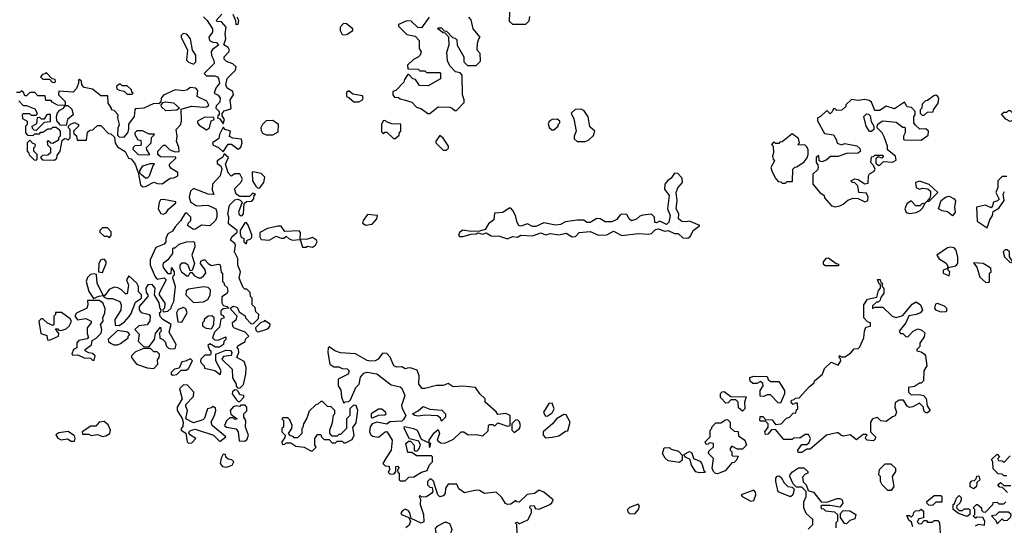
# Model space of a CAD drawing. Extents: x 2769579 to 2883812, y 684207 to 828660.
# Tile 436 of 505: x 2821954 to 2827909, y 806840 to 809900. Entities that reach past the tile are written whole.
import ezdxf

# ---------------------------------------------------------------- set-up
doc = ezdxf.new("R2010")
doc.units = 0

msp = doc.modelspace()

# ---------------------------------------------------------------- linework, layer by layer
at = {"layer": '0CON02XD'}
for points in [[(2824917.5, 809995), (2824915, 809890), (2824935, 809872.5)], [(2823065, 809917.5), (2823087.5, 809895), (2823120, 809845), (2823120, 809825), (2823097.5, 809795), (2823103, 809773), (2823123, 809763), (2823145, 809762.5), (2823157.5, 809745), (2823120.7, 809719.3), (2823113, 809707), (2823113.6, 809683.6), (2823127.5, 809655), (2823130, 809635), (2823070, 809575), (2823085, 809560), (2823135, 809560), (2823150, 809555), (2823157.5, 809545), (2823162.5, 809515), (2823140, 809485), (2823130, 809455), (2823155, 809442.5), (2823166.7, 809425), (2823165, 809400), (2823141.7, 809378.3), (2823140, 809365), (2823160, 809345), (2823160, 809325), (2823151.7, 809318.3), (2823150, 809305), (2823165, 809300), (2823185, 809270)], [(2823185, 809270), (2823192.5, 809295), (2823178.3, 809318.3), (2823178.3, 809331.7), (2823191.7, 809348.3), (2823225, 809357.5), (2823232.5, 809365), (2823227.5, 809415), (2823247.5, 809445), (2823242.5, 809465), (2823210, 809485), (2823200, 809505), (2823210, 809545), (2823260, 809595), (2823262.5, 809615), (2823243.6, 809633.6), (2823205, 809646.2), (2823190.5, 809660.5), (2823191.2, 809675), (2823220, 809705), (2823222.5, 809715), (2823215, 809732.5), (2823188.3, 809748.3), (2823200, 809785), (2823196.7, 809815), (2823202.5, 809855), (2823175, 809886.7), (2823148.3, 809888.3), (2823142.5, 809895), (2823176, 809934)], [(2823243, 809933), (2823260, 809895), (2823261.7, 809871.7), (2823276.4, 809873.6), (2823280, 809895), (2823270, 809915)], [(2824430, 809915), (2824385, 809850), (2824361.7, 809851.7), (2824321.7, 809891.7), (2824295, 809892.5), (2824245, 809870), (2824245, 809860), (2824295, 809810), (2824345, 809800), (2824370, 809775), (2824370, 809725), (2824382.5, 809705), (2824376.7, 809685), (2824365, 809672.5), (2824335, 809660), (2824300, 809625), (2824301.7, 809601.7), (2824365, 809600), (2824375, 809590), (2824405, 809590), (2824415, 809580), (2824495, 809580), (2824500, 809575), (2824498.3, 809541.7), (2824425, 809500), (2824371.7, 809501.7), (2824348.3, 809538.3), (2824331.7, 809541.7), (2824308.3, 809568.3), (2824301.7, 809568.3), (2824281.7, 809538.3), (2824278.3, 809521.7), (2824228.3, 809471.7), (2824210, 809465), (2824210, 809445), (2824221.7, 809431.7), (2824245, 809430), (2824255, 809420), (2824280, 809415), (2824325, 809400), (2824355, 809370), (2824385, 809360), (2824423, 809333), (2824435, 809332.5)], [(2824435, 809332.5), (2824485, 809372.5), (2824555, 809370), (2824570, 809365), (2824585, 809350), (2824595, 809350), (2824641.7, 809398.3), (2824642.5, 809415), (2824632.5, 809445), (2824630, 809565), (2824618.3, 809578.3), (2824590, 809585), (2824555, 809620), (2824540.7, 809650.7), (2824537, 809703), (2824551.7, 809748.3), (2824550, 809795), (2824528.3, 809818.3), (2824515, 809820), (2824482.5, 809845), (2824485, 809850), (2824505, 809850), (2824521.7, 809831.7), (2824535, 809830), (2824571.7, 809791.7), (2824588.3, 809788.3), (2824598.3, 809778.3), (2824600, 809745), (2824640, 809675), (2824640, 809645), (2824661.7, 809621.7), (2824715, 809622.5), (2824741.7, 809648.3), (2824740, 809695), (2824720, 809715), (2824723, 809757), (2824730, 809785), (2824740, 809795), (2824697.5, 809845), (2824685, 809900), (2824670, 809915)], [(2824935, 809872.5), (2825015, 809873.3), (2825036.1, 809893.9), (2825039.3, 809919.3)], [(2823925, 809807.5), (2823935, 809812.5), (2823970, 809835), (2823970, 809845), (2823930, 809875), (2823913, 809877), (2823893.3, 809855), (2823892.5, 809835), (2823905, 809810), (2823925, 809807.5)], [(2823005, 809630), (2823020, 809645), (2823020, 809685), (2823000, 809715), (2822987.5, 809785), (2822965, 809812.5), (2822943, 809817), (2822930, 809805), (2822930, 809795), (2822970, 809715), (2822962.5, 809655), (2822975, 809642.5), (2823005, 809630)], [(2822165, 809520), (2822170, 809525), (2822168.3, 809538.3), (2822151.7, 809541.7), (2822115, 809580), (2822108.3, 809571.7), (2822091.7, 809568.3), (2822080, 809555), (2822095, 809540), (2822135, 809540), (2822151.7, 809521.7), (2822165, 809520)], [(2822698.3, 808888.3), (2822715, 808890), (2822765, 808917.5), (2822788.3, 808908.3), (2822815, 808907.5), (2822865, 808940), (2822887, 808943), (2822910, 808955), (2822910, 808975), (2822870, 809000), (2822860, 809015), (2822860, 809025), (2822898.3, 809061.7), (2822898.3, 809068.3), (2822805, 809070), (2822790, 809085), (2822790, 809105), (2822825, 809140), (2822835, 809140), (2822863, 809113), (2822895, 809100), (2822918.3, 809101.7), (2822917, 809127), (2822902.5, 809165), (2822907.5, 809195), (2822900, 809235), (2822927, 809263), (2822932.5, 809285), (2822931.7, 809358.3), (2822993.9, 809376.1), (2823068.8, 809371.2), (2823087, 809373), (2823098.3, 809381.7), (2823086.4, 809406.4), (2823027.5, 809435), (2823031.7, 809471.7), (2823020, 809485), (2822985, 809490), (2822970, 809475), (2822945, 809470), (2822893.6, 809476.4), (2822825, 809442.5), (2822810, 809425), (2822808.3, 809401.7), (2822795, 809390), (2822765, 809392.5), (2822705, 809363.8), (2822655, 809360), (2822650, 809355), (2822646.7, 809315), (2822613, 809267), (2822613.3, 809235), (2822606.7, 809215), (2822583, 809187), (2822558.3, 809188.3), (2822548.3, 809198.3), (2822550, 809245), (2822557.5, 809265), (2822547.5, 809305), (2822550, 809325), (2822525, 809350), (2822510, 809355), (2822510, 809365), (2822490, 809395), (2822488.3, 809438.3), (2822445, 809440), (2822395, 809480), (2822345, 809490), (2822330, 809505), (2822328.3, 809528.3), (2822317, 809537), (2822310, 809535), (2822310, 809515), (2822297, 809483), (2822278.3, 809461.7), (2822191.7, 809468.3), (2822190, 809445), (2822230, 809405), (2822230, 809380), (2822183, 809383), (2822151.7, 809401.7), (2822145, 809410), (2822111.7, 809411.7), (2822108.3, 809438.3), (2822065, 809440), (2822045, 809460), (2822015, 809460), (2821995, 809440), (2821985, 809440), (2821978.3, 809458.3), (2821965, 809470), (2821955, 809460), (2821935, 809460)], [(2822635, 809450), (2822640, 809455), (2822631.7, 809461.7), (2822630, 809475), (2822605, 809500), (2822575, 809500), (2822565, 809510), (2822555, 809510), (2822540, 809495), (2822541.7, 809481.7), (2822555, 809472.5), (2822587, 809467), (2822605, 809450), (2822635, 809450)], [(2824005, 809403.3), (2824027.5, 809415), (2824032.5, 809425), (2824028.3, 809438.3), (2823968.3, 809448.3), (2823945, 809470), (2823931.7, 809458.3), (2823930, 809435), (2823945, 809430), (2823975, 809403.3), (2824005, 809403.3)], [(2827425, 809322.5), (2827445, 809340), (2827478.3, 809341.7), (2827480, 809355), (2827508.8, 809395), (2827513.6, 809423.6), (2827505, 809437.5), (2827495, 809442.5), (2827481.7, 809438.3), (2827445, 809410), (2827431.7, 809408.3), (2827411.7, 809388.3), (2827410, 809365), (2827400, 809355), (2827400, 809335), (2827413, 809323), (2827425, 809322.5)], [(2821948.3, 809408.3), (2821975, 809380), (2821995, 809380), (2822045, 809360), (2822060, 809335), (2822055, 809320), (2822025, 809320), (2822015, 809330), (2821975, 809330), (2821970, 809325), (2821971.7, 809301.7), (2822000, 809285), (2822000, 809265), (2821990, 809255), (2821990, 809215), (2822001.7, 809201.7), (2822035, 809200), (2822045, 809210), (2822075, 809210), (2822081.7, 809218.3), (2822095, 809220), (2822125, 809240), (2822145, 809240), (2822155, 809250), (2822175, 809250), (2822188.3, 809238.3), (2822200, 809225), (2822200, 809195), (2822190, 809185), (2822188.3, 809171.7), (2822155, 809150), (2822141.7, 809151.7), (2822127, 809167), (2822120, 809165), (2822121.7, 809141.7), (2822140, 809125), (2822140, 809095), (2822125, 809080), (2822091.7, 809078.3), (2822080, 809065), (2822091.7, 809051.7), (2822165, 809050), (2822178.3, 809061.7), (2822181.7, 809078.3), (2822200, 809105), (2822211.7, 809168.3), (2822225, 809180), (2822238.3, 809178.3), (2822245, 809170), (2822260, 809185), (2822260, 809235), (2822250, 809245), (2822250, 809255), (2822261.7, 809268.3), (2822285, 809277.5), (2822310, 809265), (2822310, 809255), (2822280, 809225), (2822281.7, 809211.7), (2822297, 809197), (2822301.7, 809171.7), (2822358.3, 809171.7), (2822365, 809220), (2822378.3, 809231.7), (2822397, 809233), (2822425, 809260), (2822445, 809260), (2822491.7, 809211.7), (2822505, 809210), (2822528.3, 809188.3), (2822532.5, 809155), (2822545, 809130), (2822593, 809103), (2822611.7, 809061.7), (2822628.3, 809058.3), (2822652.5, 809025), (2822670, 808975), (2822685, 808900), (2822698.3, 808888.3)], [(2822235, 809260), (2822201.7, 809261.7), (2822178.3, 809288.3), (2822177.5, 809315), (2822183, 809337), (2822197, 809353), (2822220, 809365), (2822230, 809380), (2822245, 809380), (2822268.8, 809358.8), (2822277.5, 809325), (2822242.5, 809295), (2822235, 809260)], [(2822838.3, 809348.3), (2822811.7, 809371.7), (2822810, 809385), (2822821.7, 809398.3), (2822837, 809403), (2822885, 809396.2), (2822920, 809365), (2822905, 809352.5), (2822838.3, 809348.3)], [(2826885, 808767.5), (2826915, 808773.3), (2826935, 808783.3), (2826961.7, 808808.3), (2826995, 808820), (2827025, 808817.5), (2827065, 808797.5), (2827082.5, 808805), (2827086.1, 808826.1), (2827075, 808850), (2827030, 808855), (2827023.6, 808893.6), (2827005, 808912.5), (2826990, 808915), (2826980, 808925), (2827005, 808937.5), (2827025, 808932.5), (2827065, 808907.5), (2827085, 808910), (2827087.5, 808955), (2827093.6, 808966.4), (2827119.3, 808980.7), (2827127.5, 808995), (2827118.3, 809018.3), (2827102.5, 809035), (2827105, 809070), (2827118.3, 809071.7), (2827125, 809080), (2827175, 809080), (2827177, 809073), (2827168.3, 809061.7), (2827145, 809070), (2827132.5, 809057.5), (2827132.5, 809032.5), (2827145, 809020), (2827155, 809020), (2827178.3, 809041.7), (2827233, 809037), (2827255, 809050), (2827250, 809075), (2827203, 809113), (2827202.5, 809135), (2827181.7, 809191.7), (2827170, 809215), (2827140, 809245), (2827142.5, 809265), (2827153.6, 809276.4), (2827175, 809287.5), (2827255, 809280), (2827295, 809250), (2827305, 809250), (2827310, 809245), (2827310, 809215), (2827300, 809195), (2827300, 809175), (2827305, 809172.5), (2827405, 809170), (2827448.3, 809201.7), (2827450, 809225), (2827435, 809240), (2827398.3, 809238.3), (2827370.7, 809260.7), (2827362.5, 809275), (2827362.5, 809315), (2827370, 809325), (2827370, 809345), (2827348.3, 809368.3), (2827321.7, 809371.7), (2827305, 809400), (2827245, 809360), (2827195, 809377.5), (2827155, 809350), (2827125, 809350), (2827105, 809400), (2827091.7, 809411.7), (2827065, 809417.5), (2827025, 809410), (2826985, 809417.5), (2826950, 809385), (2826950, 809375), (2826927, 809353), (2826895, 809350), (2826885, 809360), (2826875, 809360), (2826868.3, 809341.7), (2826855, 809330), (2826835, 809350), (2826795, 809312.5), (2826780, 809305), (2826778.3, 809288.3), (2826821.7, 809211.7), (2826875, 809202.5), (2826892.5, 809175), (2826897.5, 809155), (2826905, 809150), (2826925, 809143.3), (2826945, 809150), (2827017, 809137), (2827035, 809120), (2827040, 809105), (2827025, 809092.5), (2826955, 809090), (2826905, 809072.5), (2826858.3, 809071.7), (2826830.7, 809049.3), (2826805, 809040), (2826790, 809045), (2826787.5, 809077.5), (2826770, 809065), (2826770, 809035), (2826781.7, 809021.7), (2826782.5, 809005), (2826778.3, 808991.7), (2826750, 808965), (2826750, 808905), (2826793.6, 808853.6), (2826820, 808835), (2826821.7, 808821.7), (2826863.6, 808773.6), (2826885, 808767.5)], [(2822055, 809230), (2822041.7, 809231.7), (2822031.7, 809241.7), (2822030, 809255), (2822058.3, 809271.7), (2822061.7, 809308.3), (2822075, 809310), (2822085, 809300), (2822105, 809300), (2822121.7, 809328.3), (2822138.3, 809328.3), (2822138.3, 809281.7), (2822101.7, 809278.3), (2822055, 809230)], [(2825375, 809162.5), (2825395, 809170), (2825425, 809200), (2825432.5, 809225), (2825402, 809252), (2825391.7, 809311.7), (2825367.7, 809347.7), (2825349.3, 809359.3), (2825313, 809357), (2825290, 809335), (2825305, 809300), (2825320, 809225), (2825307.5, 809195), (2825308.3, 809178.3), (2825325, 809162.5), (2825375, 809162.5)], [(2827105, 809222.5), (2827093.6, 809223.6), (2827072.5, 809255), (2827060, 809315), (2827075, 809330), (2827088.3, 809328.3), (2827098.3, 809318.3), (2827103, 809283), (2827120, 809255), (2827120, 809235), (2827105, 809222.5)], [(2827945, 809283.3), (2827917, 809297), (2827891.7, 809328.3), (2827905, 809340), (2827925, 809340), (2827935, 809350), (2827945, 809350), (2827965, 809330), (2827970, 809315), (2827970, 809305), (2827959.3, 809290.7), (2827945, 809283.3)], [(2823085, 809232.5), (2823102.5, 809245), (2823113, 809287), (2823130, 809295), (2823128.3, 809308.3), (2823075, 809310), (2823030, 809285), (2823030, 809275), (2823040.7, 809260.7), (2823085, 809232.5)], [(2823485, 809202.5), (2823518.3, 809221.7), (2823520, 809265), (2823485, 809290), (2823445, 809287.5), (2823422.5, 809265), (2823413.6, 809246.4), (2823415, 809230), (2823423.6, 809213.6), (2823445, 809202.5), (2823485, 809202.5)], [(2824225, 809180), (2824248.3, 809201.7), (2824251.7, 809218.3), (2824260, 809225), (2824258.3, 809268.3), (2824205, 809270), (2824171.7, 809281.7), (2824165, 809290), (2824151.7, 809288.3), (2824142.5, 809265), (2824141.7, 809221.7), (2824155, 809210), (2824161.7, 809218.3), (2824175, 809220), (2824215, 809180), (2824225, 809180)], [(2825185, 809232.5), (2825210, 809255), (2825210, 809265), (2825220, 809275), (2825220, 809285), (2825205, 809297.5), (2825173.9, 809296.1), (2825157, 809283), (2825150.7, 809269.3), (2825157, 809247), (2825173, 809233), (2825185, 809232.5)], [(2822735, 809080), (2822673, 809083), (2822640, 809115), (2822641.7, 809128.3), (2822651.7, 809138.3), (2822685, 809140), (2822690, 809145), (2822688.3, 809168.3), (2822671.7, 809171.7), (2822653, 809203), (2822653, 809217), (2822665, 809230), (2822695, 809230), (2822735, 809210), (2822765, 809210), (2822770, 809205), (2822750, 809185), (2822748.3, 809151.7), (2822720, 809125), (2822721.7, 809111.7), (2822740, 809085), (2822735, 809080)], [(2823185, 809100), (2823215, 809146.2), (2823235, 809146.2), (2823275, 809116.7), (2823291.2, 809128.8), (2823300, 809155), (2823295, 809177.5), (2823243.9, 809183.9), (2823224, 809194), (2823230, 809225), (2823196.2, 809236.2), (2823185, 809250), (2823162.5, 809205), (2823158.3, 809181.7), (2823120, 809155), (2823125, 809140), (2823157.3, 809127.3), (2823185, 809100)], [(2824535, 809110), (2824547, 809123), (2824547.5, 809135), (2824515, 809182.5), (2824495, 809200), (2824470, 809165), (2824470, 809155), (2824515, 809110), (2824535, 809110)], [(2826585, 808910), (2826595, 808920), (2826628.3, 808921.7), (2826630, 808995), (2826641.7, 809008.3), (2826655, 809010), (2826699.3, 809040.7), (2826717, 809063), (2826722.5, 809085), (2826722.5, 809115), (2826713, 809133), (2826701.7, 809141.7), (2826665, 809140), (2826663, 809147), (2826670, 809155), (2826665, 809180), (2826625, 809210), (2826565, 809160), (2826551.7, 809158.3), (2826545, 809150), (2826525, 809150), (2826515, 809160), (2826500, 809145), (2826510, 809135), (2826512.5, 809095), (2826507.5, 809075), (2826510, 809055), (2826520, 809045), (2826497.5, 809005), (2826502.5, 808985), (2826523, 808943), (2826541.7, 808921.7), (2826558.3, 808918.3), (2826565, 808910), (2826585, 808910)], [(2822055, 809050), (2822060, 809055), (2822060, 809085), (2822040, 809105), (2822040, 809125), (2822048.3, 809131.7), (2822050, 809145), (2822031.7, 809151.7), (2822015, 809170), (2822000, 809155), (2822000, 809105), (2822008.3, 809098.3), (2822011.7, 809081.7), (2822041.7, 809051.7), (2822055, 809050)], [(2823285, 807670), (2823307, 807693), (2823322.5, 807755), (2823323.3, 807795), (2823311.7, 807831.7), (2823267.5, 807855), (2823280, 807885), (2823277, 807907), (2823270, 807915), (2823273.6, 807926.4), (2823318.3, 807951.7), (2823321.7, 807968.3), (2823340, 807985), (2823318.3, 808008.3), (2823253.6, 808033.6), (2823243.1, 808043.1), (2823241.9, 808068.1), (2823262.5, 808085), (2823270, 808105), (2823232.5, 808145), (2823230, 808155), (2823245, 808166.7), (2823269.3, 808159.3), (2823281.7, 808131.7), (2823318.3, 808108.3), (2823320, 808095), (2823355, 808060), (2823368.3, 808061.7), (2823398.3, 808091.7), (2823400, 808115), (2823381.7, 808131.7), (2823378.3, 808158.3), (2823360, 808175), (2823360, 808215), (2823350, 808225), (2823348.3, 808248.3), (2823328.3, 808268.3), (2823315, 808270), (2823305, 808280), (2823282.5, 808335), (2823290, 808375), (2823273.6, 808413.6), (2823273.3, 808455), (2823252.5, 808495), (2823260, 808535), (2823256.4, 808546.4), (2823230, 808565), (2823237.5, 808585), (2823270, 808615), (2823270, 808625), (2823216.7, 808665), (2823220, 808705), (2823213.3, 808725), (2823222.7, 808777.3), (2823255, 808808.8), (2823273, 808813), (2823288.3, 808808.3), (2823300, 808795), (2823277.5, 808735), (2823281.7, 808721.7), (2823293, 808713), (2823300, 808715), (2823307.5, 808725), (2823311.7, 808788.3), (2823325, 808800), (2823358.3, 808801.7), (2823370, 808815), (2823371.7, 808838.3), (2823380, 808845), (2823365, 808850), (2823345, 808830), (2823285, 808830), (2823264.1, 808844.1), (2823254.1, 808875.9), (2823292.5, 808915), (2823302.5, 808935), (2823285, 808967.5), (2823255, 808968), (2823232.5, 808952.5), (2823215, 808972.5), (2823198, 809025), (2823217.5, 809065), (2823191.7, 809088.3), (2823182.5, 809067.5), (2823148.8, 809045), (2823148.8, 809028.8), (2823170, 809015), (2823176.4, 808996.4), (2823165.8, 808954.2), (2823120, 808905), (2823119.3, 808869.3), (2823128.3, 808841.7), (2823095, 808843.3), (2823005, 808877.5), (2822988.3, 808861.7), (2822980, 808825), (2822987, 808797), (2823023, 808773), (2823093, 808777), (2823140, 808755), (2823147.5, 808735), (2823147.5, 808705), (2823137.5, 808685), (2823105, 808652.5), (2823053.6, 808656.4), (2823018.3, 808631.7), (2823005, 808630), (2822970, 808655), (2822975, 808670), (2822990, 808685), (2822990, 808705), (2822965, 808730), (2822955, 808730), (2822927.5, 808682.5), (2822893.9, 808646.1), (2822879.3, 808620.7), (2822850, 808605), (2822837.5, 808575), (2822837.5, 808555), (2822828, 808542), (2822778.3, 808521.7), (2822743, 808447), (2822742.5, 808415), (2822773, 808343), (2822785, 808330), (2822827.5, 808337.5), (2822840, 808325), (2822797.5, 808245), (2822797.5, 808235), (2822832.5, 808185), (2822830, 808155), (2822820, 808145), (2822821.7, 808131.7), (2822850, 808135), (2822870, 808155), (2822873, 808167), (2822887.5, 808195), (2822897.5, 808285), (2822880, 808335), (2822881.7, 808348.3), (2822890, 808355), (2822890, 808375), (2822875, 808400), (2822870, 808395), (2822868.3, 808361.7), (2822851.7, 808361.7), (2822825, 808400), (2822822.5, 808415), (2822825, 808427.5), (2822856.7, 808453.3), (2822880, 808485), (2822880, 808515), (2822885, 808520), (2822895, 808520), (2822918.3, 808541.7), (2822963.9, 808556.1), (2823005, 808557.5), (2823011.7, 808551.7), (2823013.3, 808525), (2822996, 808475), (2823012.5, 808425), (2822997, 808383), (2822985, 808380), (2822972.5, 808415), (2822955, 808426.7), (2822933.8, 808426.2), (2822922.5, 808415), (2822923.6, 808393.6), (2822932.5, 808375), (2822965, 808350), (2822975, 808350), (2822985, 808370), (2822995, 808370), (2823010.7, 808350.7), (2823035, 808337.5), (2823051.7, 808338.3), (2823068.3, 808351.7), (2823080, 808365), (2823077, 808387), (2823047.5, 808425), (2823050.7, 808439.3), (2823065, 808447.5), (2823075, 808447.5), (2823093.6, 808423.6), (2823115, 808412.5), (2823155, 808420), (2823166.1, 808416.1), (2823173, 808373), (2823180, 808365), (2823180, 808315), (2823190, 808305), (2823190, 808295), (2823208.3, 808278.3), (2823212.5, 808255), (2823205, 808240), (2823176.4, 808223.6), (2823176.7, 808186.7), (2823185, 808170), (2823210, 808165), (2823220, 808155), (2823185, 808150), (2823171.7, 808138.3), (2823170, 808115), (2823185, 808110), (2823190, 808095), (2823171.7, 808088.3), (2823161.7, 808038.3), (2823131.7, 808008.3), (2823120, 807975), (2823133, 807963), (2823155, 807960), (2823200, 807980), (2823200, 807965), (2823188.3, 807951.7), (2823186.4, 807933.6), (2823161.7, 807918.3), (2823138.3, 807918.3), (2823105, 807937.5), (2823091.7, 807928.3), (2823101.7, 807901.7), (2823110, 807895), (2823110, 807875), (2823105, 807870), (2823075, 807870), (2823050, 807845), (2823047.5, 807835), (2823050, 807825), (2823070, 807805), (2823071.7, 807791.7), (2823135, 807777.5), (2823167, 807753), (2823172.5, 807775), (2823140, 807835), (2823140, 807875), (2823200.7, 807899.3), (2823228.3, 807898.3), (2823236.7, 807885), (2823233, 807867), (2823187.5, 807862.5), (2823177.5, 807845), (2823240, 807785), (2823242.3, 807732.3), (2823262.5, 807695), (2823262.5, 807682.5), (2823271.7, 807671.7), (2823285, 807670)], [(2822725, 808940), (2822715, 808940), (2822691.7, 808961.7), (2822681.7, 808971.7), (2822680, 808985), (2822700, 809015), (2822745, 809030), (2822765, 809030), (2822770, 809025), (2822760, 809015), (2822737, 808953), (2822725, 808940)], [(2823405, 808880), (2823430, 808915), (2823436.4, 808946.4), (2823415, 808970), (2823365, 808980), (2823360, 808975), (2823362.5, 808925), (2823381.7, 808891.7), (2823391.7, 808881.7), (2823405, 808880)], [(2824905, 808573.8), (2824935, 808588.8), (2824965.8, 808584.2), (2824985, 808596.7), (2825055, 808592), (2825105, 808610.8), (2825135, 808598), (2825165, 808606), (2825215, 808598.8), (2825258.3, 808608.3), (2825295, 808586), (2825315, 808588.8), (2825337.7, 808612.3), (2825405, 808618), (2825455, 808596), (2825505, 808598.8), (2825545, 808620), (2825595, 808593.8), (2825695, 808606.2), (2825757.5, 808602.5), (2825775, 808606.2), (2825800.3, 808629.7), (2825815, 808634.3), (2825855, 808620), (2825875, 808623.3), (2825915, 808606.2), (2825936.4, 808606.4), (2825965, 808580), (2825995, 808577.5), (2826010.7, 808589.3), (2826026.7, 808625), (2826066.7, 808655), (2826005, 808681.2), (2825983.9, 808676.1), (2825959.5, 808679.5), (2825938.8, 808695), (2825940, 808725), (2825923.8, 808755), (2825931.2, 808805), (2825923.9, 808853.9), (2825935, 808883.3), (2825962, 808915), (2825960.3, 808940.3), (2825935, 808970), (2825915, 808971.2), (2825895, 808940), (2825873, 808927), (2825856.2, 808905), (2825853.6, 808873.6), (2825882.5, 808835), (2825872.5, 808755), (2825887.5, 808715), (2825880, 808675), (2825865, 808661.2), (2825825, 808680), (2825805, 808670), (2825795, 808672.5), (2825792.5, 808705), (2825775, 808722.5), (2825723.6, 808716.4), (2825705, 808710), (2825685, 808693.3), (2825655, 808683.3), (2825640, 808695), (2825625, 808720), (2825595, 808722.5), (2825583.6, 808716.4), (2825565, 808690), (2825535, 808677.5), (2825495, 808677.5), (2825463.9, 808693.9), (2825445, 808696.7), (2825405, 808672.5), (2825385, 808672.5), (2825365, 808687.5), (2825325, 808686), (2825255, 808677.5), (2825225, 808661.2), (2825195, 808656.7), (2825125, 808671.2), (2825075, 808648.8), (2825055, 808648.8), (2825025, 808663.8), (2824985, 808650), (2824972.5, 808655), (2824963, 808673), (2824952.5, 808715), (2824937.5, 808745), (2824925, 808760), (2824915, 808760), (2824876, 808734), (2824825, 808730), (2824820.7, 808689.3), (2824788.8, 808665), (2824770, 808630), (2824735, 808620), (2824685, 808617.5), (2824633.6, 808626.4), (2824615, 808612.5), (2824607.5, 808595), (2824615, 808587.5), (2824635, 808587.5), (2824685, 808602.5), (2824715, 808603.3), (2824725, 808610), (2824755, 808602.5), (2824775, 808610), (2824805, 808591.2), (2824855, 808590), (2824905, 808573.8)], [(2827335, 808726.7), (2827375, 808732.5), (2827400, 808745), (2827415, 808760), (2827430, 808790), (2827439.4, 808800.5), (2827455, 808802.5), (2827507.5, 808855), (2827455, 808902.5), (2827395, 808922.5), (2827372.5, 808915), (2827376.7, 808885), (2827395, 808873.8), (2827415, 808880), (2827447, 808877), (2827462.5, 808862.5), (2827463, 808837), (2827458.3, 808821.7), (2827439.4, 808800.5), (2827430, 808790), (2827410, 808785), (2827397.5, 808772.5), (2827373.9, 808773.9), (2827345, 808803.3), (2827320, 808785), (2827306.7, 808755), (2827315, 808732.5), (2827335, 808726.7)], [(2827925, 808950), (2827895, 808950), (2827870, 808925), (2827870, 808885), (2827857.5, 808855), (2827877, 808813), (2827866.7, 808803.3), (2827843.6, 808796.4), (2827837.5, 808772.5), (2827828.3, 808761.7), (2827795, 808777.5), (2827740, 808765), (2827745, 808680), (2827805, 808640)], [(2827805, 808640), (2827821.2, 808688.8), (2827837.5, 808715), (2827841.7, 808738.3), (2827875, 808760), (2827907.5, 808805), (2827902.5, 808845), (2827910, 808860)], [(2822825, 808722.5), (2822839.5, 808730.5), (2822855, 808752.5), (2822898.3, 808791.7), (2822898.3, 808798.3), (2822825, 808812.5), (2822805, 808810), (2822797, 808793), (2822792.5, 808755), (2822807, 808727), (2822825, 808722.5)], [(2827595, 808713.3), (2827565, 808737.5), (2827533, 808743), (2827510, 808755), (2827526.7, 808805), (2827552.5, 808825), (2827575, 808832.5), (2827606.4, 808816.4), (2827613, 808803), (2827607.5, 808765), (2827612.5, 808735), (2827595, 808713.3)], [(2823325, 808542.5), (2823330, 808565), (2823348.8, 808571.2), (2823358, 808582), (2823358.8, 808598.8), (2823337, 808657), (2823325, 808670), (2823315, 808670), (2823287.5, 808625), (2823287.5, 808605), (2823293, 808583), (2823310, 808575), (2823310, 808555), (2823325, 808542.5)], [(2824047, 808657), (2824085, 808663.3), (2824113.3, 808695), (2824117.5, 808715), (2824058.3, 808721.7), (2824032.5, 808685), (2824028.3, 808668.3), (2824047, 808657)], [(2822495, 808580), (2822507, 808593), (2822507, 808617), (2822485, 808640), (2822455, 808640), (2822440, 808625), (2822440, 808615), (2822465, 808590), (2822485, 808590), (2822495, 808580)], [(2823725, 808522.5), (2823742.5, 808535), (2823752.5, 808555), (2823750, 808565), (2823725, 808582.5), (2823695, 808572.5), (2823650, 808570), (2823653, 808613), (2823645, 808622.5), (2823558.3, 808618.3), (2823535, 808650), (2823515, 808650), (2823453.6, 808636.4), (2823407.5, 808612.5), (2823406.7, 808585), (2823415, 808570), (2823463.6, 808566.4), (2823505, 808590), (2823535, 808577.5), (2823551.7, 808578.3), (2823565, 808590), (2823583.8, 808573.8), (2823605, 808566.2), (2823650, 808570), (2823665, 808522.5), (2823687, 808523), (2823695, 808530), (2823725, 808522.5)], [(2827575, 808350), (2827580, 808375), (2827570, 808385), (2827570, 808400), (2827615, 808410), (2827627.5, 808425), (2827627, 808463), (2827617.5, 808505), (2827605, 808520), (2827585, 808522.5), (2827565, 808520), (2827500, 808475), (2827515, 808452.5), (2827556.4, 808426.4), (2827570, 808405), (2827558.3, 808391.7), (2827540, 808385), (2827540, 808365), (2827575, 808350)], [(2827955, 808430), (2827960, 808435), (2827940, 808465), (2827940, 808495), (2827927, 808507), (2827913, 808507), (2827902.5, 808495), (2827910, 808465), (2827941.7, 808431.7), (2827955, 808430)], [(2822455, 808370), (2822477.5, 808425), (2822477, 808437), (2822465, 808450), (2822445, 808447.5), (2822433.3, 808425), (2822430, 808375), (2822455, 808370)], [(2826905, 808412.5), (2826910, 808415), (2826905, 808420), (2826891.7, 808421.7), (2826845, 808457.5), (2826830, 808455), (2826812.5, 808435), (2826813, 808423), (2826825, 808412.5), (2826905, 808412.5)], [(2827815, 808310), (2827820, 808315), (2827820, 808365), (2827830, 808375), (2827826.4, 808396.4), (2827780, 808425), (2827721.7, 808428.3), (2827741.7, 808401.7), (2827761.7, 808341.7), (2827795, 808312.5), (2827815, 808310)], [(2822555, 808050), (2822587.7, 808072.3), (2822616.4, 808103.6), (2822628.8, 808121.2), (2822655, 808190), (2822690, 808215), (2822690, 808235), (2822673, 808253), (2822672.5, 808285), (2822662.5, 808305), (2822615, 808350), (2822600, 808325), (2822613, 808293), (2822605, 808240), (2822595, 808240), (2822570, 808265), (2822547, 808277), (2822525, 808281.2), (2822495, 808266.2), (2822468.3, 808231.7), (2822460, 808230), (2822423.8, 808305), (2822418.3, 808358.3), (2822405, 808362.5), (2822381.7, 808358.3), (2822365, 808340), (2822356.7, 808315), (2822372.5, 808255), (2822401.7, 808211.7), (2822433, 808227), (2822460, 808230), (2822465, 808220), (2822483, 808213), (2822515, 808212.5), (2822560, 808195), (2822567.5, 808175), (2822567, 808143), (2822530, 808085), (2822531.7, 808051.7), (2822555, 808050)], [(2826685, 807280), (2826661.7, 807281.7), (2826660, 807295), (2826685, 807330), (2826715, 807330), (2826728.3, 807341.7), (2826737.5, 807365), (2826725, 807390), (2826705, 807390), (2826671.7, 807368.3), (2826635, 807370), (2826625, 807360), (2826575, 807360), (2826525, 807420), (2826501.7, 807418.3), (2826478.3, 807391.7), (2826465, 807390), (2826460, 807405), (2826480, 807435), (2826480, 807455), (2826465, 807470), (2826435, 807470), (2826430, 807475), (2826431.7, 807498.3), (2826448.3, 807498.3), (2826465, 807480), (2826505, 807477.5), (2826525, 807450), (2826560, 807455), (2826591.7, 807488.3), (2826610, 807495), (2826631.7, 807518.3), (2826648.3, 807521.7), (2826651.7, 807538.3), (2826660, 807545), (2826658.3, 807578.3), (2826645, 807580), (2826631.7, 807571.7), (2826620, 807585), (2826621.7, 807598.3), (2826638.3, 807601.7), (2826645, 807610), (2826668.3, 807611.7), (2826730, 807680), (2826758.3, 807701.7), (2826760, 807715), (2826810, 807755), (2826821.7, 807788.3), (2826861.7, 807828.3), (2826905, 807810), (2826920, 807835), (2826918.3, 807848.3), (2826910, 807855), (2826911.7, 807868.3), (2826925, 807860), (2826945, 807860), (2826978.3, 807881.7), (2827001.7, 807908.3), (2827025, 807910), (2827035, 807920), (2827060, 807975), (2827062.5, 808015), (2827071.7, 808038.3), (2827100, 808045), (2827100, 808065), (2827081.7, 808071.7), (2827060, 808095), (2827060, 808175), (2827081.7, 808208.3), (2827138.3, 808221.7), (2827148.3, 808261.7), (2827160, 808275), (2827160, 808295), (2827151.7, 808301.7), (2827141.7, 808328.3), (2827158.3, 808328.3), (2827161.7, 808311.7), (2827170, 808305), (2827170, 808285), (2827180, 808275), (2827180, 808245), (2827161.7, 808218.3), (2827158.3, 808201.7), (2827145, 808190), (2827135, 808190), (2827111.7, 808168.3), (2827111.7, 808151.7), (2827125, 808160), (2827175, 808160), (2827230, 808105), (2827255, 808097.5), (2827295, 808110), (2827350.7, 808179.3), (2827375, 808192.5), (2827402.5, 808175), (2827413.3, 808145), (2827402.5, 808125), (2827376.4, 808116.4), (2827331.7, 808108.3), (2827312.5, 808065), (2827272.5, 808015), (2827281.7, 808001.7), (2827295, 808000), (2827315, 807980), (2827328.3, 807981.7), (2827357.5, 808015), (2827385, 808028.8), (2827410.7, 808020.7), (2827427.5, 808005), (2827425, 807980), (2827398.3, 807941.7), (2827397, 807923), (2827380, 807905), (2827380, 807895), (2827405, 807890), (2827426.4, 807876.4), (2827432.5, 807865), (2827440, 807805), (2827422.5, 807775), (2827420, 807715), (2827405, 807700), (2827395, 807700), (2827365, 807680), (2827330, 807675), (2827330, 807645), (2827345, 807630), (2827395, 807632.5), (2827420, 807625), (2827437, 807607), (2827443, 807563), (2827460, 807535), (2827445, 807520), (2827435, 807520), (2827423, 807533), (2827420, 807555), (2827395, 807580), (2827355, 807557.5), (2827335, 807553.3), (2827320.7, 807560.7), (2827298.3, 807598.3), (2827273, 807597), (2827248.3, 807581.7), (2827247.5, 807555), (2827257.5, 807525), (2827248.3, 807501.7), (2827233, 807497), (2827195, 807467.5), (2827163, 807473), (2827141.7, 807491.7), (2827112.5, 807485), (2827100, 807465), (2827100, 807405), (2827130, 807375), (2827128.3, 807361.7), (2827118.3, 807351.7), (2827080, 807355), (2827070, 807365), (2827071.7, 807378.3), (2827080, 807385), (2827075, 807390), (2827055, 807390), (2827015, 807357.5), (2826977, 807387), (2826935, 807380), (2826920, 807385), (2826905, 807400), (2826895, 807400), (2826833.9, 807386.1), (2826735, 807300), (2826715, 807300), (2826685, 807280)], [(2822865, 807907.5), (2822895, 807910), (2822900, 807935), (2822858.3, 808008.3), (2822870, 808055), (2822820, 808085), (2822803, 808103), (2822800, 808125), (2822808.3, 808131.7), (2822810, 808145), (2822803, 808153), (2822797, 808187), (2822770, 808235), (2822773.3, 808275), (2822755, 808297.5), (2822730, 808295), (2822717.5, 808275), (2822718.3, 808248.3), (2822730, 808235), (2822730, 808225), (2822677.5, 808165), (2822676.7, 808145), (2822688.3, 808128.3), (2822736.4, 808116.4), (2822742.5, 808105), (2822741.7, 808078.3), (2822725, 808052.5), (2822675, 808047.5), (2822650, 808025), (2822677, 807997), (2822670, 807955), (2822705, 807920), (2822738.3, 807921.7), (2822770, 807965), (2822775, 808000), (2822805, 808040), (2822810, 808015), (2822800, 808005), (2822801.7, 807971.7), (2822817, 807967), (2822835, 807950), (2822842.5, 807925), (2822855, 807912.5), (2822865, 807907.5)], [(2823005, 808187.5), (2823065, 808193.3), (2823093, 808207), (2823106.4, 808233.6), (2823107.5, 808265), (2823095, 808280), (2823065, 808283.3), (2822975, 808270), (2822961.7, 808258.3), (2822960, 808235), (2823005, 808187.5)], [(2822405, 807840), (2822410, 807865), (2822395, 807880), (2822373, 807883), (2822350, 807895), (2822350, 807905), (2822388.3, 807931.7), (2822391.7, 807958.3), (2822415, 807970), (2822446.2, 808003.8), (2822451.2, 808025), (2822442.5, 808055), (2822460, 808075), (2822457.5, 808095), (2822470, 808125), (2822471.7, 808151.7), (2822456.4, 808186.4), (2822435, 808200), (2822365, 808200), (2822366.7, 808175), (2822360, 808155), (2822297, 808123), (2822287.5, 808105), (2822303, 808083), (2822355, 808091.2), (2822387.5, 808075), (2822387.5, 808065), (2822362.5, 808035), (2822361.7, 808001.7), (2822370, 807975), (2822361.7, 807968.3), (2822311.7, 807958.3), (2822300, 807945), (2822300, 807915), (2822280, 807905), (2822270, 807875), (2822275, 807870), (2822305, 807872.5), (2822343.6, 807853.6), (2822381.7, 807851.7), (2822395, 807840), (2822405, 807840)], [(2822135, 807960), (2822190, 807985), (2822191.7, 808001.7), (2822171.7, 808028.3), (2822185, 808030), (2822191.7, 808021.7), (2822205, 808020), (2822235, 808030), (2822254.1, 808045.9), (2822263.8, 808065), (2822267.5, 808075), (2822259.3, 808089.3), (2822207, 808127), (2822171.7, 808128.3), (2822170, 808115), (2822160, 808105), (2822160, 808055), (2822155, 808050), (2822123, 808063), (2822095, 808090), (2822085, 808090), (2822070, 808075), (2822081.7, 808001.7), (2822119.3, 807989.3), (2822121.7, 807961.7), (2822135, 807960)], [(2822935, 808070), (2822966.7, 808125), (2822960, 808150), (2822945, 808157.5), (2822913.6, 808146.4), (2822902.5, 808125), (2822911.7, 808071.7), (2822935, 808070)], [(2827525, 808132), (2827555, 808133.3), (2827561.7, 808138.3), (2827561.7, 808151.7), (2827546.1, 808166.1), (2827505, 808183.3), (2827491.7, 808178.3), (2827486.2, 808155), (2827493.3, 808145), (2827525, 808132)], [(2823115, 808030), (2823127.5, 808055), (2823130, 808095), (2823117, 808107), (2823093.6, 808106.4), (2823070, 808085), (2823070, 808075), (2823060, 808065), (2823060, 808045), (2823083, 808033), (2823115, 808030)], [(2823391.7, 808011.7), (2823405, 808012.5), (2823455, 808030), (2823467, 808043), (2823468.3, 808058.3), (2823435, 808080), (2823428.3, 808071.7), (2823411.7, 808068.3), (2823380, 808035), (2823381.7, 808021.7), (2823391.7, 808011.7)], [(2822545, 807932.5), (2822565, 807940), (2822610, 807975), (2822610, 807985), (2822620, 807995), (2822608.3, 808008.3), (2822545, 808020), (2822490, 807965), (2822491.7, 807951.7), (2822503, 807943), (2822523, 807933), (2822545, 807932.5)], [(2822765, 807790), (2822790, 807815), (2822788.3, 807841.7), (2822797.5, 807855), (2822800, 807875), (2822785, 807890), (2822765, 807890), (2822745, 807910), (2822705, 807910), (2822655, 807890), (2822630, 807865), (2822630, 807855), (2822660, 807815), (2822725, 807792.5), (2822765, 807790)], [(2824285, 807110), (2824308.3, 807131.7), (2824337, 807133), (2824385, 807162.5), (2824418.3, 807171.7), (2824433, 807207), (2824450, 807225), (2824450, 807255), (2824445, 807260), (2824355, 807260), (2824325, 807280), (2824301.7, 807281.7), (2824290, 807335), (2824305, 807350), (2824318.3, 807348.3), (2824340, 807325), (2824340, 807295), (2824345, 807290), (2824358.3, 807291.7), (2824368.3, 807301.7), (2824377.5, 807325), (2824368.3, 807348.3), (2824312.5, 807362.5), (2824280, 807425), (2824281.7, 807438.3), (2824335, 807426.2), (2824357.5, 807415), (2824381.7, 807361.7), (2824430, 807340), (2824430, 807315), (2824435, 807310), (2824440, 807335), (2824430, 807340), (2824430, 807355), (2824460.7, 807399.3), (2824485, 807420), (2824492.5, 807395), (2824480, 807355), (2824498.3, 807338.3), (2824525, 807337.5), (2824578.3, 807361.7), (2824623.9, 807406.1), (2824640, 807405), (2824667, 807387), (2824715, 807390), (2824755, 807382.5), (2824788.3, 807411.7), (2824790, 807445), (2824795, 807450), (2824815, 807450), (2824825, 807440), (2824845, 807460), (2824905, 807440), (2824920, 807445), (2824920, 807505), (2824895, 807517.5), (2824845, 807510), (2824836.4, 807526.4), (2824770, 807585), (2824770, 807605), (2824737.5, 807635), (2824710, 807675), (2824635, 807681.2), (2824575, 807677.5), (2824545, 807697.5), (2824515, 807686.7), (2824475, 807686.2), (2824405, 807667.5), (2824388.3, 807668.3), (2824367.5, 807695), (2824370, 807745), (2824358.3, 807778.3), (2824315, 807792.5), (2824299.3, 807790.7), (2824285, 807787.5), (2824265, 807800), (2824235, 807797.5), (2824217.5, 807805), (2824195, 807857.5), (2824175, 807880), (2824148.3, 807881.7), (2824122.5, 807845), (2824105, 807836.2), (2824075, 807833.3), (2824055, 807837.5), (2823985, 807877.5), (2823893.6, 807883.6), (2823860, 807895), (2823825, 807920), (2823820, 807915), (2823817.5, 807885), (2823830, 807815), (2823855, 807800), (2823885, 807800), (2823905, 807790), (2823935, 807787.5), (2823947.5, 807775), (2823940, 807755), (2823880, 807725), (2823880, 807685), (2823897, 807657), (2823900, 807615), (2823915, 807580), (2823921.7, 807588.3), (2823945, 807590), (2823955, 807600), (2823987.5, 807675), (2824006.7, 807695), (2824015, 807737.5), (2824035, 807760), (2824055, 807767.5), (2824115, 807757.5), (2824200.3, 807690.3), (2824255, 807677.5), (2824265, 807670), (2824282.5, 807625), (2824263.3, 807565), (2824266.7, 807546.7), (2824290, 807505), (2824275, 807480), (2824265, 807470), (2824193, 807467), (2824175, 807452.5), (2824115, 807463.3), (2824086.4, 807453.6), (2824073.6, 807436.4), (2824070, 807405), (2824077, 807387), (2824089.3, 807379.3), (2824125, 807373.3), (2824163.9, 807406.1), (2824175, 807407.5), (2824207.5, 807355), (2824200, 807295), (2824170.7, 807249.3), (2824150, 807215), (2824165, 807200), (2824188.3, 807198.3), (2824190, 807175), (2824181.7, 807161.7), (2824195, 807150), (2824218.3, 807151.7), (2824230, 807165), (2824230, 807195), (2824238.3, 807198.3), (2824250, 807185), (2824240, 807175), (2824241.7, 807161.7), (2824250, 807155), (2824250, 807115), (2824255, 807110), (2824285, 807110)], [(2822878.3, 807748.3), (2822905, 807752.5), (2822931.7, 807778.3), (2822961.7, 807778.3), (2822975, 807790), (2823000, 807835), (2822988.3, 807848.3), (2822957, 807833), (2822935, 807830), (2822918.3, 807791.7), (2822890, 807785), (2822870, 807765), (2822870, 807755), (2822878.3, 807748.3)], [(2826555, 807580), (2826541.7, 807581.7), (2826495, 807630), (2826475, 807630), (2826455, 807620), (2826431.7, 807621.7), (2826432.5, 807655), (2826450, 807685), (2826448.3, 807698.3), (2826435, 807710), (2826411.7, 807698.3), (2826388.3, 807698.3), (2826371.7, 807711.7), (2826370, 807735), (2826395, 807742.5), (2826475, 807740), (2826481.7, 807721.7), (2826495, 807710), (2826545, 807710), (2826580, 807655), (2826580, 807635), (2826555, 807580)], [(2822975, 807338), (2822995, 807338.8), (2823020, 807365), (2822980.5, 807390.5), (2822977, 807403), (2822986.4, 807413.6), (2823015, 807422.5), (2823125.8, 807385.8), (2823165, 807347.5), (2823200, 807375), (2823117.5, 807445), (2823113, 807467), (2823132.5, 807505), (2823140, 807535), (2823138.3, 807548.3), (2823125, 807560), (2823115, 807550), (2823090, 807545), (2823071.7, 807488.3), (2823061.7, 807478.3), (2823005, 807460), (2822960, 807485), (2822970, 807535), (2822958.3, 807558.3), (2822958.3, 807571.7), (2823005, 807620), (2823007.5, 807645), (2822968.3, 807688.3), (2822945, 807690), (2822920, 807665), (2822937.5, 807605), (2822907.5, 807555), (2822907.5, 807535), (2822937, 807487), (2822943.3, 807465), (2822941.7, 807438.3), (2822930, 807425), (2822930, 807415), (2822958.3, 807398.3), (2822966.2, 807345), (2822975, 807338)], [(2823285, 807590), (2823310, 807615), (2823310, 807625), (2823285, 807630), (2823278.3, 807648.3), (2823268.3, 807658.3), (2823255, 807660), (2823241.7, 807648.3), (2823240, 807635), (2823265, 807600), (2823275, 807590), (2823285, 807590)], [(2826325, 807530), (2826301.7, 807551.7), (2826300, 807585), (2826285, 807600), (2826255, 807600), (2826238.3, 807581.7), (2826225, 807580), (2826193, 807613), (2826191.7, 807638.3), (2826201.7, 807648.3), (2826215, 807650), (2826255, 807620), (2826348.3, 807618.3), (2826337.5, 807585), (2826340, 807545), (2826325, 807530)], [(2823315, 807350), (2823329.2, 807360.8), (2823337.5, 807385), (2823320, 807435), (2823322.5, 807475), (2823310, 807495), (2823310, 807515), (2823327, 807533), (2823327.5, 807555), (2823317, 807567), (2823292.5, 807567.5), (2823285, 807560), (2823265, 807562.5), (2823245, 807556.2), (2823227.5, 807535), (2823231.7, 807511.7), (2823270, 807485), (2823255, 807480), (2823245, 807490), (2823225, 807490), (2823205, 807472.5), (2823193.3, 807443.3), (2823205, 807433.3), (2823263, 807423), (2823276.4, 807406.4), (2823281.7, 807351.7), (2823315, 807350)], [(2823725, 807290), (2823747.5, 807312.5), (2823740, 807325), (2823740, 807365), (2823755, 807390), (2823775, 807390), (2823780, 807375), (2823795, 807360), (2823825, 807360), (2823845, 807340), (2823865, 807340), (2823875, 807350), (2823905, 807350), (2823915, 807340), (2823925, 807340), (2823965, 807360), (2823977.5, 807385), (2823968.3, 807431.7), (2823989.3, 807460.7), (2824000, 807535), (2823990, 807565), (2823973, 807567), (2823950, 807545), (2823950, 807505), (2823930, 807485), (2823930, 807425), (2823895, 807390), (2823885, 807390), (2823875, 807380), (2823845, 807380), (2823830, 807395), (2823830, 807415), (2823847, 807463), (2823853, 807507), (2823860, 807515), (2823860, 807535), (2823837, 807557), (2823815, 807560), (2823785, 807590), (2823775, 807590), (2823757, 807573), (2823745, 807570), (2823705, 807530), (2823691.7, 807488.3), (2823670, 807455), (2823667.5, 807432.5), (2823660, 807425), (2823660, 807395), (2823635, 807370), (2823615, 807370), (2823608.3, 807378.3), (2823591.7, 807381.7), (2823580, 807395), (2823600, 807425), (2823602.5, 807445), (2823588.3, 807478.3), (2823575, 807490), (2823545, 807490), (2823540, 807485), (2823550, 807475), (2823550, 807435), (2823540, 807425), (2823540, 807405), (2823560, 807385), (2823558.3, 807371.7), (2823540, 807345), (2823541.7, 807331.7), (2823555, 807330), (2823565, 807340), (2823595, 807340), (2823625, 807320), (2823675, 807312.5), (2823715, 807290), (2823725, 807290)], [(2824085, 807490), (2824095, 807492.5), (2824123.6, 807506.4), (2824161.7, 807508.3), (2824170, 807515), (2824167.5, 807525), (2824145, 807542.5), (2824125, 807542.5), (2824080, 807515), (2824080, 807495), (2824085, 807490)], [(2824505, 807470), (2824498.3, 807488.3), (2824481.7, 807501.7), (2824405, 807507.5), (2824365, 807500), (2824344.1, 807504.1), (2824330, 807515), (2824365, 807532.5), (2824395, 807560), (2824435, 807542.5), (2824507, 807537), (2824530, 807515), (2824530, 807495), (2824505, 807470)], [(2825145, 807500), (2825175, 807520), (2825187.5, 807545), (2825175, 807580), (2825153.6, 807576.4), (2825122.5, 807525), (2825131.7, 807501.7), (2825145, 807500)], [(2824945, 807402.5), (2824977.5, 807425), (2824983.3, 807445), (2824976.1, 807466.1), (2824965, 807477.5), (2824953, 807477), (2824930, 807455), (2824930, 807415), (2824945, 807402.5)], [(2825135, 807370), (2825175, 807373.3), (2825215, 807382.5), (2825255, 807410), (2825268.3, 807411.7), (2825282.5, 807465), (2825258.3, 807508.3), (2825245, 807510), (2825200, 807485), (2825176.4, 807453.6), (2825120, 807405), (2825120, 807385), (2825135, 807370)], [(2826175, 807152.5), (2826163, 807153), (2826150, 807165), (2826142.5, 807185), (2826150, 807245), (2826120, 807275), (2826121.7, 807288.3), (2826150, 807315), (2826150, 807335), (2826125, 807340), (2826118.3, 807331.7), (2826105, 807330), (2826100, 807345), (2826130, 807375), (2826130, 807415), (2826140, 807425), (2826140, 807435), (2826165, 807460), (2826195, 807460), (2826221.7, 807478.3), (2826235, 807480), (2826250, 807465), (2826251.7, 807431.7), (2826275, 807410), (2826298.3, 807408.3), (2826301.7, 807381.7), (2826340, 807355), (2826350, 807325), (2826325, 807300), (2826295, 807300), (2826261.7, 807318.3), (2826250, 807305), (2826250, 807295), (2826260, 807285), (2826260, 807265), (2826265, 807260), (2826298.3, 807258.3), (2826290, 807235), (2826275, 807220), (2826261.7, 807218.3), (2826220.7, 807169.3), (2826175, 807152.5)], [(2822455, 807377.5), (2822475, 807382.5), (2822500, 807395), (2822503.3, 807415), (2822489.1, 807449.1), (2822465, 807468), (2822435, 807463.3), (2822415, 807440), (2822385, 807440), (2822332.5, 807405), (2822335, 807392.5), (2822371.7, 807391.7), (2822387, 807383), (2822425, 807390), (2822455, 807377.5)], [(2822265, 807348.8), (2822285, 807350), (2822290, 807365), (2822285, 807382.5), (2822247, 807407), (2822190.7, 807399.3), (2822173, 807387), (2822185, 807367.5), (2822205, 807357.5), (2822243, 807363), (2822265, 807348.8)], [(2825945, 807220), (2825875, 807230), (2825857, 807247), (2825842.5, 807275), (2825851.7, 807308.3), (2825885, 807310), (2825895, 807300), (2825938.3, 807288.3), (2825960, 807265), (2825960, 807235), (2825945, 807220)], [(2823205, 807192.5), (2823240, 807205), (2823250, 807225), (2823237, 807237), (2823215, 807240), (2823201.7, 807251.7), (2823198.3, 807268.3), (2823185, 807270), (2823173, 807247), (2823167.5, 807215), (2823180, 807195), (2823205, 807192.5)], [(2826065, 807157.5), (2826043.6, 807163.6), (2826017.5, 807205), (2826008.3, 807238.3), (2825981.7, 807251.7), (2825971.7, 807268.3), (2826005, 807287.5), (2826019.3, 807279.3), (2826030, 807245), (2826068.3, 807228.3), (2826080, 807215), (2826092.5, 807172.5), (2826100, 807165), (2826095, 807160), (2826065, 807157.5)], [(2827925, 807140), (2827905, 807140), (2827895, 807150), (2827871.7, 807151.7), (2827841.7, 807181.7), (2827840, 807225), (2827831.7, 807238.3), (2827865, 807270), (2827880, 807255), (2827870, 807245), (2827871.7, 807231.7), (2827895, 807230), (2827905, 807220), (2827945, 807260)], [(2826723, 806817), (2826750, 806845), (2826750, 806875), (2826710.7, 806910.7), (2826696.7, 806945), (2826697, 806983), (2826710, 807015), (2826710, 807045), (2826685, 807070), (2826651.7, 807071.7), (2826631.7, 807091.7), (2826612.5, 807135), (2826613, 807147), (2826627, 807163), (2826665, 807187.5), (2826697, 807187), (2826720, 807165), (2826720, 807155), (2826705, 807150), (2826688.3, 807131.7), (2826693, 807103), (2826710, 807085), (2826721.7, 807051.7), (2826755, 807040), (2826801.7, 806981.7), (2826835, 806980), (2826897, 807003), (2826915, 807003.3), (2826927.5, 806995), (2826932.5, 806975), (2826915, 806950), (2826855, 806960), (2826805, 806960), (2826800, 806955), (2826801.7, 806941.7), (2826815, 806940), (2826828.3, 806928.3), (2826881.7, 806921.7), (2826900, 806905), (2826900, 806865), (2826890, 806855), (2826890, 806825)], [(2827225, 807050), (2827205, 807050), (2827170, 807085), (2827160, 807105), (2827160, 807135), (2827150, 807145), (2827153, 807177), (2827188.3, 807211.7), (2827221.7, 807211.7), (2827250, 807185), (2827250, 807165), (2827230, 807135), (2827240, 807075), (2827225, 807050)], [(2824963.6, 806793.6), (2824960, 806845), (2824950, 806855), (2824965, 806860), (2824975, 806850), (2825026.4, 806873.6), (2825050, 806915), (2825050, 806935), (2825040, 806945), (2825041.7, 806958.3), (2825065, 806960), (2825071.7, 806941.7), (2825095, 806937.5), (2825160, 806965), (2825173, 806977), (2825180, 806995), (2825125, 807040), (2825095, 807052.5), (2825067, 807033), (2825023.9, 807026.1), (2824975, 806980), (2824961.7, 806981.7), (2824955, 806990), (2824925, 806967.5), (2824905, 806966.7), (2824892.3, 806972.3), (2824869.3, 807009.3), (2824835, 807040), (2824765, 807032.5), (2824735, 807050), (2824715, 807053.3), (2824645, 807036.7), (2824610, 807060), (2824598.3, 807088.3), (2824545, 807090), (2824530, 807065), (2824528.3, 807031.7), (2824515, 807017.5), (2824495, 807013.3), (2824483.3, 807025), (2824457, 807107), (2824445, 807120), (2824435, 807120), (2824420, 807105), (2824420, 807085), (2824435, 807070), (2824448.3, 807068.3), (2824452.5, 807045), (2824447.5, 807035), (2824415, 807013.3), (2824385, 807010), (2824375, 807020), (2824370, 807015), (2824377.5, 806997.5), (2824376.7, 806965), (2824396.2, 806905), (2824398.3, 806861.7), (2824383, 806853), (2824321.7, 806881.7), (2824313.3, 806915), (2824305, 806927.5), (2824287, 806937), (2824270.7, 806929.3), (2824260, 806915), (2824262.5, 806905), (2824307.5, 806887.5), (2824317.5, 806865), (2824308.8, 806841.2), (2824290, 806825)], [(2826615, 807013.3), (2826541.7, 807041.7), (2826527.5, 807105), (2826527.5, 807125), (2826535, 807137.5), (2826545, 807140), (2826559.3, 807129.3), (2826577, 807097), (2826600, 807075), (2826625, 807070), (2826638.3, 807058.3), (2826630, 807025), (2826615, 807013.3)], [(2827725, 807060), (2827703, 807073), (2827703, 807097), (2827711.7, 807108.3), (2827728.3, 807111.7), (2827738.3, 807121.7), (2827741.7, 807138.3), (2827755, 807140), (2827760, 807115), (2827741.7, 807098.3), (2827740, 807075), (2827725, 807060)], [(2827928.3, 807038.3), (2827898.3, 807068.3), (2827881.7, 807071.7), (2827870, 807085), (2827885, 807100), (2827905, 807080), (2827948.3, 807081.7)], [(2826375, 806986.2), (2826395, 806990), (2826406.7, 807025), (2826405, 807040), (2826395, 807052.5), (2826317.5, 807025), (2826322.5, 807015), (2826375, 806986.2)], [(2827475, 806960), (2827451.7, 806961.7), (2827441.7, 806971.7), (2827440, 806985), (2827485, 807020), (2827525, 807020), (2827530, 807015), (2827530, 806980), (2827495, 806980), (2827475, 806960)], [(2827685, 806892.5), (2827631.7, 806911.7), (2827600, 806935), (2827600, 806965), (2827608.3, 806971.7), (2827620, 807005), (2827635, 807020), (2827647.5, 807007.5), (2827647.5, 806995), (2827640, 806975), (2827621.7, 806958.3), (2827620, 806945), (2827635, 806930), (2827655, 806930), (2827665, 806940), (2827695, 806940), (2827700, 806935), (2827700, 806905), (2827685, 806892.5)], [(2825675, 806910), (2825697.5, 806935), (2825702.5, 806955), (2825695, 806967.5), (2825643, 806947), (2825630, 806935), (2825631.7, 806921.7), (2825641.7, 806911.7), (2825675, 806910)], [(2827355, 806830), (2827348.3, 806858.3), (2827331.7, 806871.7), (2827320, 806900), (2827335, 806900), (2827345, 806890), (2827358.3, 806901.7), (2827361.7, 806918.3), (2827371.7, 806928.3), (2827395, 806930), (2827405, 806937.5), (2827420, 806925), (2827420, 806885), (2827391.7, 806878.3), (2827381.7, 806861.7), (2827391.7, 806851.7), (2827405, 806850), (2827425, 806870), (2827438.3, 806868.3), (2827445, 806860), (2827475, 806860), (2827485, 806870), (2827508.3, 806868.3), (2827517.5, 806855), (2827520, 806795)], [(2827735, 806837.5), (2827755, 806847.5), (2827788.3, 806841.7), (2827790, 806865), (2827778.3, 806888.3), (2827745, 806890), (2827735, 806882.5), (2827720, 806895), (2827730, 806905), (2827730, 806935), (2827720, 806945), (2827740, 806965), (2827747, 806967), (2827770, 806945), (2827771.7, 806931.7), (2827781.7, 806921.7), (2827795, 806920), (2827840, 806965), (2827841.7, 806978.3), (2827865, 806980), (2827875, 806970), (2827905, 806970), (2827918.3, 806981.7)], [(2826955, 806850), (2826941.7, 806851.7), (2826918.3, 806888.3), (2826918.3, 806911.7), (2826935, 806930), (2826975, 806927.5), (2827010, 806905), (2827005, 806880), (2826975, 806870), (2826955, 806850)], [(2827865, 806850), (2827895, 806880), (2827905, 806870), (2827928.3, 806871.7), (2827948.3, 806891.7), (2827950, 806905), (2827935, 806920), (2827875, 806920), (2827858.3, 806901.7), (2827831.7, 806898.3), (2827858.3, 806868.3), (2827865, 806850)], [(2824515, 806730), (2824501.7, 806731.7), (2824500, 806755), (2824472.5, 806795), (2824468.3, 806821.7), (2824483, 806837), (2824525, 806860), (2824535, 806860), (2824555, 806850), (2824567.5, 806815), (2824558.3, 806781.7), (2824520, 806745), (2824515, 806730)]]:
    msp.add_lwpolyline(points, dxfattribs=at)

doc.saveas('drawing.dxf')
